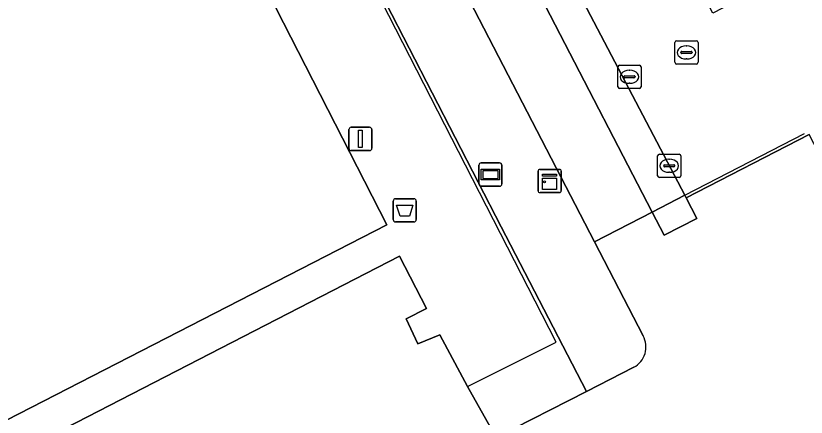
# Model space of a CAD drawing. Extents: x 158835 to 160077, y 386387 to 387778.
# Drawn here: x 159306.2 to 159340.22, y 387194.01 to 387211.29 of the extents above; entities that cross this region are included whole.
import ezdxf

# ---------------------------------------------------------------- set-up
doc = ezdxf.new("R2010")
doc.units = 0
for name, color, linetype in [('IMGEO_Afvalbak', 7, 'Continuous'), ('IMGEO_Brandkraan', 7, 'Continuous'), ('IMGEO_Groenvoorziening', 7, 'Continuous'), ('IMGEO_Hek', 7, 'Continuous'), ('IMGEO_Kast', 7, 'Continuous'), ('IMGEO_Kolk', 7, 'Continuous'), ('IMGEO_Lichtmast', 7, 'Continuous'), ('IMGEO_Rijbaan_lokaal_open', 7, 'Continuous'), ('IMGEO_Rioolput', 7, 'Continuous'), ('IMGEO_Verklikker', 7, 'Continuous'), ('IMGEO_Voetpad_open', 7, 'Continuous')]:
    doc.layers.add(name, color=color, linetype=linetype)

msp = doc.modelspace()

# ---------------------------------------------------------------- linework, layer by layer
at = {"layer": 'IMGEO_Afvalbak'}
for p, q in [((159322.447, 387202.52), (159322.447, 387203.32)), ((159322.447, 387203.32), (159322.447, 387202.52)), ((159322.547, 387203.42), (159323.337, 387203.42)), ((159323.337, 387203.42), (159322.547, 387203.42)), ((159323.437, 387203.32), (159323.437, 387202.52)), ((159323.437, 387202.52), (159323.437, 387203.32)), ((159323.337, 387202.42), (159322.547, 387202.42)), ((159322.547, 387202.42), (159323.337, 387202.42))]:
    msp.add_line(p, q, dxfattribs=at)
msp.add_lwpolyline([(159322.59, 387203.134), (159323.294, 387203.134), (159323.145, 387202.664), (159322.739, 387202.664), (159322.59, 387203.134)], dxfattribs=at)
for centre, start, end in [((159322.547, 387203.32), 90, 180), ((159322.547, 387203.32), 90, 180), ((159323.337, 387203.32), 0, 90), ((159323.337, 387203.32), 360, 90), ((159322.547, 387202.52), 180, 270), ((159322.547, 387202.52), 180, 270), ((159323.337, 387202.52), 270, 0), ((159323.337, 387202.52), 270, 0)]:
    msp.add_arc(centre, 0.1, start, end, dxfattribs=at)
at = {"layer": 'IMGEO_Brandkraan'}
for p, q in [((159332.111, 387208.241), (159332.111, 387209.093)), ((159332.186, 387209.167), (159333.038, 387209.167)), ((159333.112, 387209.093), (159333.112, 387208.241)), ((159332.599, 387208.947), (159332.624, 387208.947)), ((159332.37, 387208.661), (159332.37, 387208.673)), ((159332.808, 387208.624), (159332.41, 387208.624)), ((159332.413, 387208.71), (159332.811, 387208.71)), ((159332.622, 387208.387), (159332.597, 387208.387)), ((159332.854, 387208.673), (159332.854, 387208.661)), ((159333.038, 387208.167), (159332.186, 387208.167))]:
    msp.add_line(p, q, dxfattribs=at)
for points in [[(159332.111, 387208.241), (159332.111, 387209.093)], [(159332.186, 387209.167), (159333.038, 387209.167)], [(159333.112, 387209.093), (159333.112, 387208.241)], [(159333.038, 387208.167), (159332.186, 387208.167)]]:
    msp.add_lwpolyline(points, dxfattribs=at)
for centre, radius, start, end in [((159332.188, 387209.091), 0.0765, 91.552, 178.448), ((159332.188, 387209.091), 0.0765, 91.552, 178.448), ((159333.036, 387209.091), 0.0765, 1.552, 88.448), ((159333.036, 387209.091), 0.0765, 1.552, 88.448), ((159332.41, 387208.67), 0.0403, 85.8775, 175.7526), ((159332.407, 387208.66), 0.0366, 178.938, 274.7102), ((159332.811, 387208.667), 0.043, 264.8664, 352.4533), ((159332.815, 387208.672), 0.0386, 1.7309, 96.639), ((159332.188, 387208.243), 0.0765, 181.552, 268.448), ((159332.188, 387208.243), 0.0765, 181.552, 268.448), ((159333.036, 387208.243), 0.0765, 271.552, 358.448), ((159333.036, 387208.243), 0.0765, 271.552, 358.448)]:
    msp.add_arc(centre, radius, start, end, dxfattribs=at)
for centre, major_axis, ratio, start_param, end_param in [((159332.598, 387208.667), (-0.387, 0.002), 0.722429, 4.712389, 7.853982), ((159332.623, 387208.667), (-0.39, 0.002), 0.717154, 1.570796, 4.712389)]:
    msp.add_ellipse(centre, major_axis=major_axis, ratio=ratio, start_param=start_param, end_param=end_param, dxfattribs=at)
at = {"layer": 'IMGEO_Groenvoorziening'}
for points in [[(159237.165, 387396.989), (159230.131, 387408.371), (159227.803, 387412.211), (159226.951, 387411.77), (159229.125, 387404.681), (159224.455, 387402.271), (159271.699, 387310.319), (159271.703, 387310.31), (159276.356, 387301.217), (159295.312, 387264.167), (159306.516, 387242.289), (159313.385, 387228.876), (159321.155, 387213.758), (159327.084, 387202.207), (159330.759, 387195.12), (159332.797, 387196.162)], [(159263.698, 387160.298), (159326.874, 387193.134), (159325.643, 387195.34), (159324.449, 387197.558), (159323.504, 387197.167), (159323.006, 387198.253), (159323.872, 387198.691), (159322.717, 387200.95), (159257.42, 387167.319), (159255.258, 387166.205), (159201.998, 387269.928), (159208.786, 387274.075), (159159.729, 387369.196), (159224.03, 387402.865), (159224.36, 387402.222)], [(159333.203, 387197.512), (159331.104, 387201.568), (159307.121, 387247.899)]]:
    msp.add_lwpolyline(points, dxfattribs=at)
for points in [[(159272.214, 387299.953), (159208.831, 387267.369), (159258.877, 387169.794), (159281.332, 387181.323), (159299.979, 387190.897), (159322.176, 387202.294)], [(159314.104, 387243.882), (159312.717, 387243.178), (159333.585, 387202.844), (159334.99, 387203.567), (159327.62, 387217.64), (159314.506, 387243.102)], [(159334.102, 387201.844), (159335.511, 387202.564), (159335.046, 387203.46), (159334.99, 387203.567), (159333.585, 387202.844)]]:
    msp.add_lwpolyline(points, close=True, dxfattribs=at)
msp.add_arc((159332.33, 387197.038), 0.993, 298.0386, 28.485, dxfattribs=at)
at = {"layer": 'IMGEO_Hek'}
for points in [[(159325.643, 387195.34), (159329.46, 387197.248), (159306.068, 387242.925)], [(159334.99, 387203.567), (159340.147, 387206.221)], [(159333.585, 387202.844), (159334.99, 387203.567)], [(159257.42, 387167.319), (159322.717, 387200.95)]]:
    msp.add_lwpolyline(points, dxfattribs=at)
at = {"layer": 'IMGEO_Kast'}
for p, q in [((159328.753, 387204.683), (159329.594, 387204.683)), ((159329.594, 387204.683), (159328.753, 387204.683)), ((159328.678, 387203.758), (159328.678, 387204.599)), ((159328.678, 387204.599), (159328.678, 387203.758)), ((159329.678, 387204.608), (159329.678, 387203.767)), ((159329.678, 387203.767), (159329.678, 387204.608)), ((159329.603, 387203.683), (159328.762, 387203.683)), ((159328.762, 387203.683), (159329.603, 387203.683))]:
    msp.add_line(p, q, dxfattribs=at)
for points in [[(159328.873, 387204.473), (159329.473, 387204.473), (159329.473, 387204.388), (159328.873, 387204.388), (159328.873, 387204.473)], [(159328.873, 387204.298), (159329.473, 387204.298), (159329.473, 387203.809), (159328.873, 387203.809), (159328.873, 387204.298)]]:
    msp.add_lwpolyline(points, dxfattribs=at)
msp.add_circle((159328.957, 387204.147), 0.0377, dxfattribs=at)
for centre, start, end in [((159328.756, 387204.605), 92.4484, 184.2845), ((159328.756, 387204.605), 92.4484, 184.2845), ((159329.6, 387204.605), 2.4484, 94.2845), ((159329.6, 387204.605), 2.4484, 94.2845), ((159328.756, 387203.761), 182.4484, 274.2845), ((159328.756, 387203.761), 182.4484, 274.2845), ((159329.6, 387203.761), 272.4484, 4.2845), ((159329.6, 387203.761), 272.4484, 4.2845)]:
    msp.add_arc(centre, 0.0779, start, end, dxfattribs=at)
at = {"layer": 'IMGEO_Kolk'}
for p, q in [((159333.9, 387205.335), (159334.752, 387205.335)), ((159333.825, 387204.409), (159333.825, 387205.261)), ((159334.313, 387205.115), (159334.338, 387205.115)), ((159334.826, 387205.261), (159334.826, 387204.409)), ((159334.084, 387204.829), (159334.084, 387204.841)), ((159334.522, 387204.792), (159334.124, 387204.792)), ((159334.127, 387204.878), (159334.525, 387204.878)), ((159334.568, 387204.841), (159334.568, 387204.829)), ((159334.752, 387204.335), (159333.9, 387204.335)), ((159334.336, 387204.555), (159334.311, 387204.555))]:
    msp.add_line(p, q, dxfattribs=at)
for points in [[(159333.9, 387205.335), (159334.752, 387205.335)], [(159333.825, 387204.409), (159333.825, 387205.261)], [(159334.826, 387205.261), (159334.826, 387204.409)], [(159334.752, 387204.335), (159333.9, 387204.335)]]:
    msp.add_lwpolyline(points, dxfattribs=at)
for centre, radius, start, end in [((159333.902, 387205.259), 0.0765, 91.552, 178.448), ((159333.902, 387205.259), 0.0765, 91.552, 178.448), ((159334.75, 387205.259), 0.0765, 1.552, 88.448), ((159334.75, 387205.259), 0.0765, 1.552, 88.448), ((159334.124, 387204.838), 0.0403, 85.8775, 175.7526), ((159334.121, 387204.828), 0.0366, 178.938, 274.7102), ((159334.525, 387204.835), 0.043, 264.8664, 352.4533), ((159334.529, 387204.84), 0.0386, 1.7309, 96.639), ((159333.902, 387204.411), 0.0765, 181.552, 268.448), ((159333.902, 387204.411), 0.0765, 181.552, 268.448), ((159334.75, 387204.411), 0.0765, 271.552, 358.448), ((159334.75, 387204.411), 0.0765, 271.552, 358.448)]:
    msp.add_arc(centre, radius, start, end, dxfattribs=at)
for centre, major_axis, ratio, start_param, end_param in [((159334.312, 387204.835), (-0.387, 0.002), 0.722429, 4.712389, 7.853982), ((159334.337, 387204.835), (-0.39, 0.002), 0.717154, 1.570796, 4.712389)]:
    msp.add_ellipse(centre, major_axis=major_axis, ratio=ratio, start_param=start_param, end_param=end_param, dxfattribs=at)
at = {"layer": 'IMGEO_Lichtmast'}
for p, q in [((159320.536, 387205.592), (159320.536, 387206.392)), ((159320.536, 387206.392), (159320.536, 387205.592)), ((159320.636, 387206.492), (159321.426, 387206.492)), ((159321.426, 387206.492), (159320.636, 387206.492)), ((159321.526, 387206.392), (159321.526, 387205.592)), ((159321.526, 387205.592), (159321.526, 387206.392)), ((159321.426, 387205.492), (159320.636, 387205.492)), ((159320.636, 387205.492), (159321.426, 387205.492))]:
    msp.add_line(p, q, dxfattribs=at)
msp.add_lwpolyline([(159320.956, 387206.367), (159321.106, 387206.367), (159321.106, 387205.617), (159320.956, 387205.617), (159320.956, 387206.367)], dxfattribs=at)
for centre, start, end in [((159320.636, 387206.392), 90, 180), ((159320.636, 387206.392), 90, 180), ((159321.426, 387206.392), 0, 90), ((159321.426, 387206.392), 360, 90), ((159320.636, 387205.592), 180, 270), ((159320.636, 387205.592), 180, 270), ((159321.426, 387205.592), 270, 0), ((159321.426, 387205.592), 270, 0)]:
    msp.add_arc(centre, 0.1, start, end, dxfattribs=at)
at = {"layer": 'IMGEO_Rijbaan_lokaal_open'}
msp.add_lwpolyline([(159377.723, 387226.145), (159374.968, 387231.442), (159336.194, 387211.406), (159331.594, 387220.309), (159370.343, 387240.333), (159367.571, 387245.663), (159328.835, 387225.647), (159324.259, 387234.502), (159362.971, 387254.506), (159360.184, 387259.865), (159341.301, 387250.044), (159321.62, 387239.895), (159321.482, 387240.16), (159319.308, 387244.327), (159319.151, 387244.437), (159318.731, 387245.283), (159314.506, 387243.102), (159327.62, 387217.64), (159334.99, 387203.567), (159335.046, 387203.46), (159340.35, 387206.18)], dxfattribs=at)
at = {"layer": 'IMGEO_Rioolput'}
for p, q in [((159334.564, 387209.29), (159334.564, 387210.142)), ((159334.639, 387210.216), (159335.491, 387210.216)), ((159335.565, 387210.142), (159335.565, 387209.29)), ((159334.866, 387209.759), (159335.264, 387209.759)), ((159335.052, 387209.996), (159335.077, 387209.996)), ((159334.823, 387209.71), (159334.823, 387209.722)), ((159335.261, 387209.673), (159334.863, 387209.673)), ((159335.075, 387209.436), (159335.05, 387209.436)), ((159335.307, 387209.722), (159335.307, 387209.71)), ((159335.491, 387209.216), (159334.639, 387209.216))]:
    msp.add_line(p, q, dxfattribs=at)
for points in [[(159334.564, 387209.29), (159334.564, 387210.142)], [(159334.639, 387210.216), (159335.491, 387210.216)], [(159335.565, 387210.142), (159335.565, 387209.29)], [(159335.491, 387209.216), (159334.639, 387209.216)]]:
    msp.add_lwpolyline(points, dxfattribs=at)
for centre, radius, start, end in [((159334.641, 387210.14), 0.0765, 91.552, 178.448), ((159334.641, 387210.14), 0.0765, 91.552, 178.448), ((159335.489, 387210.14), 0.0765, 1.552, 88.448), ((159335.489, 387210.14), 0.0765, 1.552, 88.448), ((159334.863, 387209.719), 0.0403, 85.8775, 175.7526), ((159335.268, 387209.721), 0.0386, 1.7309, 96.639), ((159334.86, 387209.709), 0.0366, 178.938, 274.7102), ((159335.264, 387209.716), 0.043, 264.8664, 352.4533), ((159334.641, 387209.292), 0.0765, 181.552, 268.448), ((159334.641, 387209.292), 0.0765, 181.552, 268.448), ((159335.489, 387209.292), 0.0765, 271.552, 358.448), ((159335.489, 387209.292), 0.0765, 271.552, 358.448)]:
    msp.add_arc(centre, radius, start, end, dxfattribs=at)
for centre, major_axis, ratio, start_param, end_param in [((159335.051, 387209.716), (-0.387, 0.002), 0.722429, 4.712389, 7.853982), ((159335.076, 387209.716), (-0.39, 0.002), 0.717154, 1.570796, 4.712389)]:
    msp.add_ellipse(centre, major_axis=major_axis, ratio=ratio, start_param=start_param, end_param=end_param, dxfattribs=at)
at = {"layer": 'IMGEO_Verklikker'}
for p, q in [((159326.132, 387204.058), (159326.132, 387204.858)), ((159326.132, 387204.858), (159326.132, 387204.058)), ((159326.232, 387204.958), (159327.022, 387204.958)), ((159327.022, 387204.958), (159326.232, 387204.958)), ((159327.122, 387204.858), (159327.122, 387204.058)), ((159327.122, 387204.058), (159327.122, 387204.858)), ((159327.022, 387203.958), (159326.232, 387203.958)), ((159326.232, 387203.958), (159327.022, 387203.958))]:
    msp.add_line(p, q, dxfattribs=at)
for points in [[(159326.233, 387204.69), (159327.021, 387204.69), (159327.021, 387204.226), (159326.233, 387204.226), (159326.233, 387204.69)], [(159326.298, 387204.625), (159326.298, 387204.291), (159326.956, 387204.291), (159326.956, 387204.625), (159326.298, 387204.625)]]:
    msp.add_lwpolyline(points, dxfattribs=at)
for centre, start, end in [((159326.232, 387204.858), 90, 180), ((159326.232, 387204.858), 90, 180), ((159327.022, 387204.858), 0, 90), ((159327.022, 387204.858), 360, 90), ((159326.232, 387204.058), 180, 270), ((159326.232, 387204.058), 180, 270), ((159327.022, 387204.058), 270, 0), ((159327.022, 387204.058), 270, 0)]:
    msp.add_arc(centre, 0.1, start, end, dxfattribs=at)
at = {"layer": 'IMGEO_Voetpad_open'}
for points in [[(159241.835, 387374.672), (159246.86, 387364.399), (159251.788, 387354.785), (159274.162, 387311.567), (159278.285, 387303.602), (159307.121, 387247.899), (159331.104, 387201.568), (159333.585, 387202.844), (159312.717, 387243.178), (159314.104, 387243.882), (159314.506, 387243.102), (159318.731, 387245.283), (159318.265, 387246.186), (159316.98, 387248.673), (159316.158, 387250.264), (159315.814, 387250.93), (159311.486, 387248.637), (159312.66, 387246.368), (159311.45, 387245.664), (159282.588, 387301.442)], [(159352.148, 387183.18), (159350.715, 387186.039), (159349.687, 387188.056), (159347.46, 387192.427), (159348.528, 387192.98), (159345.683, 387198.254), (159344.702, 387197.761), (159340.35, 387206.18), (159335.046, 387203.46), (159335.511, 387202.564), (159334.102, 387201.844), (159333.585, 387202.844), (159331.104, 387201.568), (159333.203, 387197.512)], [(159332.797, 387196.162), (159330.759, 387195.12), (159326.874, 387193.134), (159328.041, 387190.817), (159328.695, 387189.519), (159331.41, 387184.13), (159332.016, 387182.933), (159333.229, 387180.454), (159336.385, 387182.067), (159336.735, 387181.355), (159338.246, 387178.286), (159339.149, 387176.517), (159352.148, 387183.18)]]:
    msp.add_lwpolyline(points, dxfattribs=at)
for points in [[(159271.699, 387310.319), (159269.637, 387309.279), (159271.465, 387305.683), (159271.785, 387305.054), (159271.952, 387304.725), (159270.192, 387303.833), (159271.329, 387301.63), (159205.883, 387267.861), (159257.42, 387167.319), (159322.717, 387200.95), (159323.872, 387198.691), (159323.006, 387198.253), (159323.504, 387197.167), (159324.449, 387197.558), (159325.643, 387195.34), (159326.874, 387193.134), (159330.759, 387195.12), (159327.084, 387202.207), (159321.155, 387213.758), (159313.385, 387228.876), (159306.516, 387242.289), (159295.312, 387264.167), (159276.356, 387301.217), (159271.703, 387310.31)], [(159322.176, 387202.294), (159299.979, 387190.897), (159281.332, 387181.323), (159258.877, 387169.794), (159208.831, 387267.369), (159272.214, 387299.953)]]:
    msp.add_lwpolyline(points, close=True, dxfattribs=at)
msp.add_arc((159332.33, 387197.038), 0.993, 298.0386, 28.485, dxfattribs=at)

doc.saveas('drawing.dxf')
